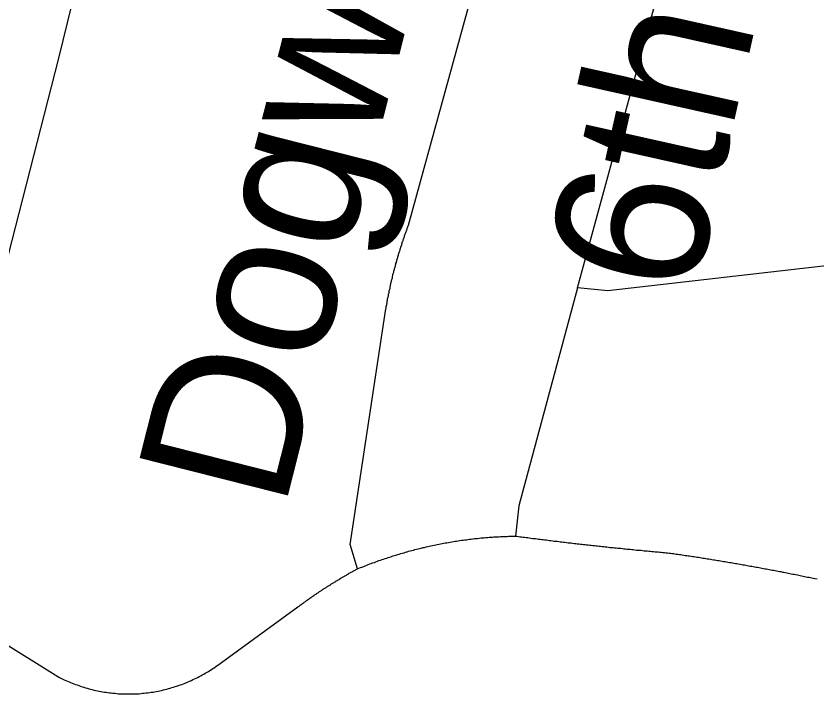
# Model space of a CAD drawing. Extents: x 1268485 to 1426702, y 514839 to 616766.
# Drawn here: x 1381417.1 to 1381846.6, y 545976.7 to 546340.1 of the extents above; entities that cross this region are included whole.
import ezdxf

# ---------------------------------------------------------------- set-up
doc = ezdxf.new("R2010")
doc.units = 0
doc.layers.add('Old_Level_10', color=7, linetype='Continuous')
doc.layers.add('Old_Level_35', color=7, linetype='Continuous')

msp = doc.modelspace()

# ---------------------------------------------------------------- linework, layer by layer
at = {"layer": 'Old_Level_35'}
for p, q in [((1381718.243, 546194.313), (1381800.674, 546496.303)), ((1381334.385, 546051.392), (1381439.577, 545985.98)), ((1381527.237, 545993.567), (1381568.247, 546023.351))]:
    msp.add_line(p, q, dxfattribs=at)
for points in [[(1381530.415, 546627.998), (1381523.238, 546610.979), (1381464.593, 546414.18), (1381453.623, 546373.734), (1381439.884, 546317.498), (1381405.026, 546182.113)], [(1381627.61, 546228.044), (1381659.495, 546344.257), (1381677.54, 546408.746)], [(1381615.409, 546183.086), (1381615.512, 546183.496), (1381615.614, 546184.009), (1381615.614, 546184.419), (1381615.717, 546184.932), (1381615.922, 546185.394), (1381615.922, 546185.854), (1381616.024, 546186.316), (1381616.127, 546186.726), (1381616.127, 546187.239), (1381616.229, 546187.7), (1381616.332, 546188.213), (1381616.332, 546188.623), (1381616.537, 546189.084), (1381616.639, 546189.545), (1381616.742, 546190.007), (1381616.742, 546190.52), (1381616.844, 546190.93), (1381617.049, 546191.391), (1381617.152, 546191.853), (1381617.152, 546192.314), (1381617.254, 546192.826), (1381617.357, 546193.236), (1381617.46, 546193.698), (1381617.665, 546194.211), (1381617.665, 546194.621), (1381617.767, 546195.134), (1381617.87, 546195.544), (1381617.972, 546196.005), (1381618.075, 546196.517), (1381618.075, 546196.927), (1381618.28, 546197.389), (1381618.382, 546197.85), (1381618.485, 546198.312), (1381618.587, 546198.773), (1381618.792, 546199.235), (1381618.895, 546199.695), (1381618.997, 546200.106), (1381618.997, 546200.618), (1381619.1, 546201.08), (1381619.202, 546201.49), (1381619.408, 546202.003), (1381619.51, 546202.413), (1381619.613, 546202.874), (1381619.715, 546203.386), (1381619.92, 546203.797), (1381620.023, 546204.258), (1381620.125, 546204.771), (1381620.228, 546205.181), (1381620.33, 546205.642), (1381620.535, 546206.052), (1381620.638, 546206.565), (1381620.74, 546207.027), (1381620.843, 546207.437), (1381621.048, 546207.949), (1381621.15, 546208.359), (1381621.253, 546208.82), (1381621.356, 546209.23), (1381621.458, 546209.743), (1381621.663, 546210.205), (1381621.766, 546210.615), (1381621.868, 546211.076), (1381621.971, 546211.589), (1381622.176, 546211.999), (1381622.278, 546212.46), (1381622.381, 546212.871), (1381622.586, 546213.331), (1381622.791, 546213.793), (1381622.893, 546214.254), (1381622.996, 546214.664), (1381623.098, 546215.126), (1381623.201, 546215.639), (1381623.406, 546216.049), (1381623.509, 546216.51), (1381623.714, 546216.92), (1381623.919, 546217.382), (1381624.021, 546217.792), (1381624.124, 546218.304), (1381624.226, 546218.765), (1381624.329, 546219.175), (1381624.636, 546219.637), (1381624.739, 546220.047), (1381624.841, 546220.508), (1381625.046, 546221.021), (1381625.252, 546221.431), (1381625.354, 546221.893), (1381625.457, 546222.303), (1381625.662, 546222.764), (1381625.764, 546223.174), (1381625.969, 546223.636), (1381626.174, 546224.046), (1381626.277, 546224.558), (1381626.482, 546225.019), (1381626.584, 546225.43), (1381626.789, 546225.891), (1381626.892, 546226.301), (1381627.097, 546226.762), (1381627.2, 546227.172), (1381627.405, 546227.634), (1381627.61, 546228.044)], [(1382036.996, 546225.327), (1381873.365, 546208.615), (1381734.339, 546192.826), (1381718.243, 546194.313)], [(1381718.243, 546194.313), (1381686.665, 546077.484), (1381684.922, 546061.337)], [(1381600.235, 546043.753), (1381596.237, 546056.826), (1381615.409, 546183.086)], [(1381600.235, 546043.753), (1381600.953, 546044.061), (1381601.876, 546044.42), (1381602.593, 546044.728), (1381603.516, 546045.086), (1381604.234, 546045.394), (1381605.156, 546045.753), (1381605.874, 546046.061), (1381606.797, 546046.368), (1381607.617, 546046.676), (1381608.335, 546046.932), (1381609.257, 546047.239), (1381609.975, 546047.547), (1381610.898, 546047.854), (1381611.718, 546048.214), (1381612.538, 546048.419), (1381613.358, 546048.726), (1381614.076, 546048.982), (1381614.999, 546049.29), (1381615.922, 546049.547), (1381616.639, 546049.854), (1381617.46, 546050.11), (1381618.382, 546050.418), (1381619.1, 546050.674), (1381620.023, 546050.93), (1381620.843, 546051.187), (1381621.766, 546051.443), (1381622.483, 546051.7), (1381623.406, 546051.955), (1381624.226, 546052.212), (1381625.149, 546052.417), (1381625.867, 546052.673), (1381626.789, 546052.93), (1381627.61, 546053.186), (1381628.532, 546053.391), (1381629.25, 546053.648), (1381630.173, 546053.801), (1381630.993, 546054.058), (1381631.916, 546054.263), (1381632.736, 546054.519), (1381633.454, 546054.673), (1381634.376, 546054.929), (1381635.299, 546055.134), (1381636.119, 546055.288), (1381637.042, 546055.493), (1381637.862, 546055.698), (1381638.58, 546055.851), (1381639.503, 546056.057), (1381640.425, 546056.262), (1381641.246, 546056.416), (1381642.168, 546056.621), (1381642.989, 546056.826), (1381643.911, 546056.979), (1381644.731, 546057.133), (1381645.654, 546057.339), (1381646.372, 546057.492), (1381647.295, 546057.646), (1381648.115, 546057.799), (1381649.038, 546057.954), (1381649.858, 546058.107), (1381650.78, 546058.261), (1381651.601, 546058.364), (1381652.523, 546058.517), (1381653.344, 546058.671), (1381654.266, 546058.825), (1381655.087, 546058.927), (1381656.009, 546059.081), (1381656.83, 546059.184), (1381657.752, 546059.337), (1381658.675, 546059.389), (1381659.393, 546059.492), (1381660.213, 546059.645), (1381661.136, 546059.747), (1381661.956, 546059.799), (1381662.879, 546059.953), (1381663.801, 546060.004), (1381664.622, 546060.107), (1381665.544, 546060.209), (1381666.364, 546060.312), (1381667.287, 546060.363), (1381668.107, 546060.414), (1381669.03, 546060.568), (1381669.85, 546060.619), (1381670.773, 546060.67), (1381671.593, 546060.773), (1381672.516, 546060.824), (1381673.336, 546060.875), (1381674.259, 546060.927), (1381675.079, 546060.978), (1381676.002, 546060.978), (1381676.925, 546061.08), (1381677.745, 546061.132), (1381678.668, 546061.132), (1381679.488, 546061.183), (1381680.411, 546061.183), (1381681.231, 546061.234), (1381682.153, 546061.234), (1381683.076, 546061.337), (1381683.999, 546061.337), (1381684.922, 546061.337)], [(1381684.922, 546061.337), (1381685.639, 546061.234), (1381686.46, 546061.132), (1381687.28, 546060.978), (1381688.1, 546060.875), (1381689.023, 546060.824), (1381689.74, 546060.67), (1381690.663, 546060.568), (1381691.483, 546060.517), (1381692.201, 546060.363), (1381693.124, 546060.26), (1381694.046, 546060.107), (1381694.764, 546060.055), (1381695.584, 546059.953), (1381696.507, 546059.799), (1381697.225, 546059.747), (1381698.148, 546059.645), (1381698.968, 546059.492), (1381699.788, 546059.44), (1381700.608, 546059.337), (1381701.326, 546059.235), (1381702.249, 546059.132), (1381703.171, 546058.979), (1381703.889, 546058.927), (1381704.709, 546058.825), (1381705.632, 546058.671), (1381706.35, 546058.62), (1381707.272, 546058.517), (1381708.093, 546058.415), (1381708.913, 546058.312), (1381709.733, 546058.261), (1381710.656, 546058.107), (1381711.373, 546058.005), (1381712.296, 546057.954), (1381713.116, 546057.799), (1381713.834, 546057.749), (1381714.757, 546057.646), (1381715.474, 546057.544), (1381716.397, 546057.441), (1381717.217, 546057.389), (1381718.038, 546057.236), (1381718.858, 546057.184), (1381719.781, 546057.082), (1381720.498, 546056.979), (1381721.421, 546056.877), (1381722.241, 546056.826), (1381722.959, 546056.672), (1381723.882, 546056.621), (1381724.702, 546056.518), (1381725.522, 546056.416), (1381726.342, 546056.313), (1381727.265, 546056.262), (1381727.983, 546056.108), (1381728.905, 546056.057), (1381729.726, 546055.954), (1381730.546, 546055.851), (1381731.366, 546055.801), (1381732.289, 546055.698), (1381733.006, 546055.646), (1381733.827, 546055.493), (1381734.749, 546055.441), (1381735.467, 546055.288), (1381736.39, 546055.236), (1381737.21, 546055.185), (1381738.03, 546055.083), (1381738.85, 546054.98), (1381739.773, 546054.929), (1381740.491, 546054.826), (1381741.414, 546054.775), (1381742.234, 546054.621), (1381742.951, 546054.57), (1381743.874, 546054.519), (1381744.797, 546054.365), (1381745.515, 546054.314), (1381746.335, 546054.263), (1381747.258, 546054.109), (1381747.975, 546054.058), (1381748.898, 546054.006), (1381749.718, 546053.853), (1381750.538, 546053.801), (1381751.359, 546053.75), (1381752.281, 546053.698), (1381752.999, 546053.545), (1381753.922, 546053.493), (1381754.742, 546053.443), (1381755.46, 546053.391), (1381756.382, 546053.237), (1381757.203, 546053.186), (1381758.023, 546053.135), (1381758.843, 546052.981), (1381759.766, 546052.93), (1381760.483, 546052.878), (1381761.406, 546052.827), (1381762.226, 546052.776), (1381763.047, 546052.622), (1381763.867, 546052.571), (1381764.789, 546052.52), (1381765.507, 546052.417), (1381766.327, 546052.366), (1381767.25, 546052.263)], [(1381767.25, 546052.263), (1381767.968, 546052.212), (1381768.788, 546052.058), (1381769.608, 546051.955), (1381770.326, 546051.802), (1381771.146, 546051.7), (1381771.966, 546051.648), (1381772.786, 546051.495), (1381773.504, 546051.392), (1381774.324, 546051.238), (1381775.145, 546051.135), (1381775.862, 546050.982), (1381776.785, 546050.879), (1381777.503, 546050.725), (1381778.22, 546050.674), (1381779.143, 546050.572), (1381779.861, 546050.418), (1381780.578, 546050.315), (1381781.501, 546050.213), (1381782.219, 546050.059), (1381783.039, 546049.957), (1381783.859, 546049.802), (1381784.577, 546049.7), (1381785.397, 546049.547), (1381786.217, 546049.444), (1381787.038, 546049.29), (1381787.755, 546049.187), (1381788.575, 546049.085), (1381789.396, 546048.931), (1381790.216, 546048.829), (1381791.036, 546048.675), (1381791.754, 546048.572), (1381792.471, 546048.419), (1381793.394, 546048.316), (1381794.112, 546048.214), (1381794.83, 546048.059), (1381795.752, 546047.957), (1381796.47, 546047.752), (1381797.29, 546047.649), (1381798.11, 546047.496), (1381798.828, 546047.393), (1381799.648, 546047.239), (1381800.469, 546047.137), (1381801.289, 546046.983), (1381802.006, 546046.829), (1381802.827, 546046.676), (1381803.647, 546046.573), (1381804.365, 546046.419), (1381805.287, 546046.317), (1381806.005, 546046.163), (1381806.723, 546046.009), (1381807.645, 546045.856), (1381808.363, 546045.753), (1381809.081, 546045.651), (1381810.003, 546045.445), (1381810.721, 546045.291), (1381811.541, 546045.189), (1381812.362, 546045.086), (1381813.079, 546044.881), (1381813.899, 546044.728), (1381814.617, 546044.625), (1381815.54, 546044.42), (1381816.258, 546044.318), (1381816.975, 546044.163), (1381817.898, 546044.01), (1381818.616, 546043.856), (1381819.333, 546043.753), (1381820.256, 546043.548), (1381820.974, 546043.446), (1381821.794, 546043.292), (1381822.614, 546043.138), (1381823.332, 546042.985), (1381824.152, 546042.831), (1381824.87, 546042.677), (1381825.792, 546042.575), (1381826.51, 546042.37), (1381827.228, 546042.267), (1381828.151, 546042.062), (1381828.868, 546041.96), (1381829.586, 546041.755), (1381830.406, 546041.6), (1381831.226, 546041.447), (1381832.047, 546041.293), (1381832.764, 546041.139), (1381833.584, 546040.985), (1381834.405, 546040.832), (1381835.122, 546040.678), (1381836.045, 546040.524), (1381836.763, 546040.37), (1381837.48, 546040.165), (1381838.301, 546040.062), (1381839.121, 546039.857), (1381839.839, 546039.755), (1381840.659, 546039.55), (1381841.479, 546039.396), (1381842.299, 546039.242), (1381843.017, 546039.089), (1381843.735, 546038.935), (1381844.657, 546038.73), (1381845.375, 546038.576)], [(1381568.247, 546023.351), (1381568.657, 546023.607), (1381568.862, 546023.812), (1381569.272, 546024.068), (1381569.477, 546024.325), (1381569.887, 546024.478), (1381570.093, 546024.735), (1381570.503, 546024.991), (1381570.708, 546025.196), (1381571.015, 546025.453), (1381571.425, 546025.606), (1381571.63, 546025.863), (1381572.04, 546026.119), (1381572.246, 546026.324), (1381572.656, 546026.581), (1381572.861, 546026.734), (1381573.271, 546026.991), (1381573.476, 546027.196), (1381573.886, 546027.452), (1381574.091, 546027.606), (1381574.501, 546027.862), (1381574.706, 546028.067), (1381575.116, 546028.324), (1381575.424, 546028.477), (1381575.731, 546028.734), (1381576.039, 546028.939), (1381576.347, 546029.195), (1381576.757, 546029.4), (1381576.962, 546029.605), (1381577.372, 546029.81), (1381577.577, 546030.067), (1381577.987, 546030.272), (1381578.295, 546030.477), (1381578.602, 546030.682), (1381578.91, 546030.887), (1381579.217, 546031.143), (1381579.525, 546031.297), (1381579.832, 546031.553), (1381580.14, 546031.758), (1381580.55, 546031.963), (1381580.858, 546032.168), (1381581.165, 546032.373), (1381581.473, 546032.63), (1381581.78, 546032.835), (1381582.088, 546032.988), (1381582.396, 546033.245), (1381582.703, 546033.45), (1381583.113, 546033.603), (1381583.421, 546033.86), (1381583.728, 546034.065), (1381584.036, 546034.27), (1381584.344, 546034.424), (1381584.651, 546034.68), (1381584.959, 546034.885), (1381585.369, 546035.039), (1381585.676, 546035.244), (1381585.984, 546035.5), (1381586.292, 546035.706), (1381586.599, 546035.859), (1381587.009, 546036.064), (1381587.214, 546036.321), (1381587.624, 546036.526), (1381587.83, 546036.679), (1381588.24, 546036.884), (1381588.65, 546037.038), (1381588.855, 546037.294), (1381589.265, 546037.499), (1381589.675, 546037.704), (1381589.88, 546037.859), (1381590.29, 546038.064), (1381590.495, 546038.269), (1381590.905, 546038.525), (1381591.213, 546038.679), (1381591.52, 546038.884), (1381591.828, 546039.089), (1381592.238, 546039.242), (1381592.546, 546039.447), (1381592.853, 546039.601), (1381593.263, 546039.807), (1381593.468, 546040.012), (1381593.879, 546040.165), (1381594.289, 546040.37), (1381594.494, 546040.627), (1381594.904, 546040.832), (1381595.211, 546040.985), (1381595.519, 546041.19), (1381595.827, 546041.395), (1381596.237, 546041.549), (1381596.544, 546041.755), (1381596.852, 546041.96), (1381597.262, 546042.113), (1381597.467, 546042.318), (1381597.877, 546042.523), (1381598.287, 546042.677), (1381598.492, 546042.831), (1381598.902, 546042.985), (1381599.21, 546043.19), (1381599.517, 546043.395), (1381599.825, 546043.548), (1381600.235, 546043.753)], [(1381845.375, 546038.576), (1381846.605, 546038.422)], [(1381439.577, 545985.98), (1381440.5, 545985.57), (1381441.217, 545985.108), (1381442.14, 545984.698), (1381442.96, 545984.288), (1381443.883, 545983.93), (1381444.703, 545983.571), (1381445.626, 545983.212), (1381446.344, 545982.802), (1381447.266, 545982.443), (1381448.087, 545982.135), (1381449.009, 545981.828), (1381449.829, 545981.52), (1381450.855, 545981.213), (1381451.777, 545980.854), (1381452.598, 545980.546), (1381453.52, 545980.29), (1381454.341, 545979.982), (1381455.263, 545979.726), (1381456.289, 545979.521), (1381457.109, 545979.265), (1381458.032, 545979.059), (1381458.852, 545978.804), (1381459.877, 545978.649), (1381460.8, 545978.444), (1381461.62, 545978.239), (1381462.645, 545978.086), (1381463.465, 545977.881), (1381464.491, 545977.727), (1381465.413, 545977.624), (1381466.234, 545977.522), (1381467.259, 545977.368), (1381468.079, 545977.266), (1381469.104, 545977.111), (1381470.027, 545977.061), (1381470.95, 545976.958), (1381471.873, 545976.856), (1381472.898, 545976.804), (1381473.718, 545976.804), (1381474.743, 545976.753), (1381475.666, 545976.753), (1381476.589, 545976.701), (1381477.511, 545976.701), (1381478.537, 545976.701), (1381479.357, 545976.753), (1381480.382, 545976.753), (1381481.202, 545976.804), (1381482.228, 545976.856), (1381483.15, 545976.856), (1381484.176, 545977.009), (1381484.996, 545977.061), (1381485.919, 545977.111), (1381486.841, 545977.266), (1381487.764, 545977.368), (1381488.789, 545977.522), (1381489.61, 545977.624), (1381490.635, 545977.727), (1381491.455, 545977.932), (1381492.378, 545978.086), (1381493.403, 545978.239), (1381494.223, 545978.444), (1381495.146, 545978.649), (1381496.171, 545978.854), (1381496.991, 545979.059), (1381497.914, 545979.316), (1381498.837, 545979.572), (1381499.76, 545979.829), (1381500.58, 545980.085), (1381501.503, 545980.29), (1381502.425, 545980.649), (1381503.246, 545980.854), (1381504.271, 545981.213), (1381505.091, 545981.52), (1381506.014, 545981.828), (1381506.834, 545982.187), (1381507.757, 545982.494), (1381508.577, 545982.853), (1381509.5, 545983.212), (1381510.217, 545983.571), (1381511.14, 545983.981), (1381511.96, 545984.391), (1381512.883, 545984.75), (1381513.703, 545985.211), (1381514.523, 545985.57), (1381515.344, 545985.98), (1381516.266, 545986.441), (1381516.984, 545986.954), (1381517.907, 545987.364), (1381518.624, 545987.826), (1381519.547, 545988.338), (1381520.265, 545988.799), (1381521.085, 545989.312), (1381521.905, 545989.825), (1381522.623, 545990.337), (1381523.341, 545990.799), (1381524.263, 545991.363), (1381524.981, 545991.875), (1381525.801, 545992.44), (1381526.519, 545993.003), (1381527.237, 545993.567)]]:
    msp.add_lwpolyline(points, dxfattribs=at)

# ---------------------------------------------------------------- texts
at = {"layer": 'Old_Level_10'}
for s, rotation, p in [('Dogwood St', 75.81041, (1381560.708, 546074.353)), ('6th St', 77.41125, (1381780.783, 546188.006))]:
    msp.add_text(s, height=82.0208, rotation=rotation, dxfattribs=at).set_placement(p)

doc.saveas('drawing.dxf')
